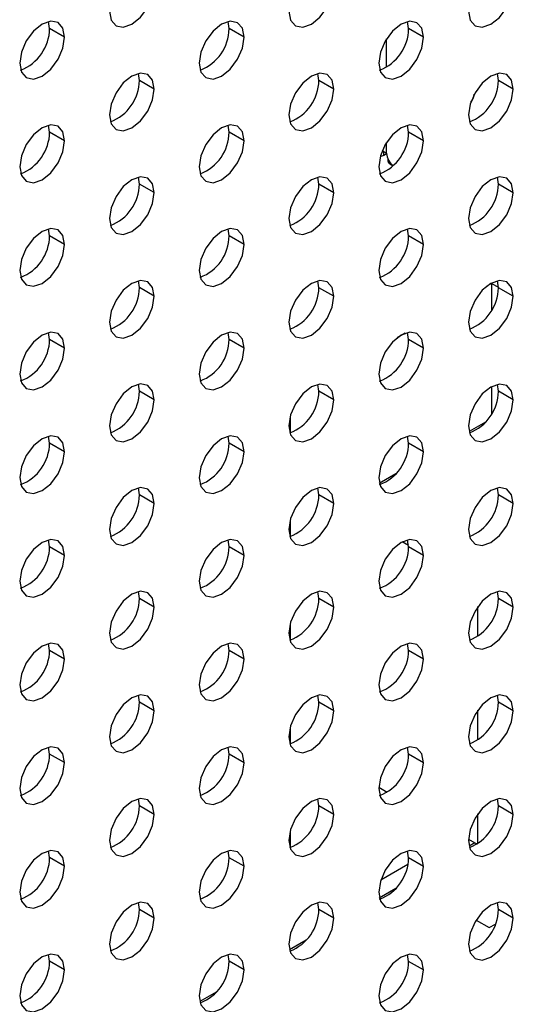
# Model space of a CAD drawing. Header units: millimetres. Extents: x 0 to 1118, y 0 to 864.
# Tile 396 of 438: x 1040 to 1042.34, y 680.58 to 685.23. Entities that reach past the tile are written whole.
import ezdxf

# ---------------------------------------------------------------- set-up
doc = ezdxf.new("R2010")
doc.units = ezdxf.units.MM

msp = doc.modelspace()

# ---------------------------------------------------------------- linework, layer by layer
at = {"color": 7, "linetype": 'Continuous', "lineweight": 25}
for p, q in [((1040.1459, 685.1879), (1040.1413, 685.2208)), ((1040.9944, 685.1878), (1040.9899, 685.2208)), ((1041.843, 685.1877), (1041.8384, 685.2207)), ((1040.2166, 685.1471), (1040.1459, 685.1879)), ((1041.0652, 685.147), (1040.9944, 685.1878)), ((1041.9137, 685.1469), (1041.843, 685.1877)), ((1041.7387, 685.0051), (1041.7387, 685.139)), ((1040.5702, 684.9429), (1040.5656, 684.9758)), ((1041.4187, 684.9428), (1041.4141, 684.9758)), ((1042.2672, 684.9427), (1042.2627, 684.9757)), ((1040.6409, 684.9021), (1040.5702, 684.9429)), ((1041.4894, 684.902), (1041.4187, 684.9428)), ((1042.3379, 684.9019), (1042.2672, 684.9427)), ((1040.1459, 684.698), (1040.1413, 684.7309)), ((1040.9944, 684.6979), (1040.9899, 684.7308)), ((1041.843, 684.6978), (1041.8384, 684.7308)), ((1040.2166, 684.6572), (1040.1459, 684.698)), ((1041.0652, 684.6571), (1040.9944, 684.6979)), ((1041.9137, 684.657), (1041.843, 684.6978)), ((1041.7387, 684.5985), (1041.7387, 684.649)), ((1041.7387, 684.5985), (1041.7183, 684.6103)), ((1041.7263, 684.5893), (1041.7387, 684.5965)), ((1041.7452, 684.5711), (1041.7452, 684.5611)), ((1041.754, 684.5489), (1041.7702, 684.5395)), ((1040.5702, 684.453), (1040.5656, 684.4859)), ((1040.6409, 684.4122), (1040.5702, 684.453)), ((1041.4187, 684.4529), (1041.4141, 684.4858)), ((1041.4894, 684.4121), (1041.4187, 684.4529)), ((1042.2672, 684.4528), (1042.2627, 684.4857)), ((1042.3379, 684.412), (1042.2672, 684.4528)), ((1040.1459, 684.2081), (1040.1413, 684.241)), ((1040.9944, 684.208), (1040.9899, 684.2409)), ((1041.843, 684.2079), (1041.8384, 684.2408)), ((1040.2166, 684.1672), (1040.1459, 684.2081)), ((1041.0652, 684.1672), (1040.9944, 684.208)), ((1041.9137, 684.1671), (1041.843, 684.2079)), ((1040.5702, 683.9631), (1040.5656, 683.996)), ((1041.4187, 683.963), (1041.4141, 683.9959)), ((1042.2354, 683.9834), (1042.2131, 683.9706)), ((1042.2354, 683.9834), (1042.2672, 683.9651)), ((1042.2354, 683.9834), (1042.2354, 683.8571)), ((1042.2672, 683.9629), (1042.2627, 683.9958)), ((1040.6409, 683.9222), (1040.5702, 683.9631)), ((1041.4894, 683.9222), (1041.4187, 683.963)), ((1042.3379, 683.9221), (1042.2672, 683.9629)), ((1040.1459, 683.7181), (1040.1413, 683.7511)), ((1040.9944, 683.7181), (1040.9899, 683.751)), ((1041.843, 683.718), (1041.8384, 683.7509)), ((1040.2166, 683.6773), (1040.1459, 683.7181)), ((1041.0652, 683.6772), (1040.9944, 683.7181)), ((1041.8264, 683.7473), (1041.7889, 683.7257)), ((1041.9137, 683.6772), (1041.843, 683.718)), ((1040.5702, 683.4731), (1040.5656, 683.5061)), ((1040.6409, 683.4323), (1040.5702, 683.4731)), ((1041.4187, 683.4731), (1041.4141, 683.506)), ((1041.4894, 683.4322), (1041.4187, 683.4731)), ((1042.2354, 683.4954), (1042.2354, 683.3671)), ((1042.2672, 683.473), (1042.2627, 683.5059)), ((1042.3379, 683.4322), (1042.2672, 683.473)), ((1041.283, 683.3529), (1041.283, 683.2771)), ((1042.2069, 683.3276), (1042.1288, 683.2825)), ((1040.1459, 683.2282), (1040.1413, 683.2611)), ((1040.9944, 683.2281), (1040.9899, 683.2611)), ((1041.843, 683.228), (1041.8384, 683.261)), ((1040.2166, 683.1874), (1040.1459, 683.2282)), ((1041.0652, 683.1873), (1040.9944, 683.2281)), ((1041.9137, 683.1872), (1041.843, 683.228)), ((1041.7826, 683.0827), (1041.7045, 683.0376)), ((1040.5702, 682.9832), (1040.5656, 683.0161)), ((1041.4187, 682.9831), (1041.4141, 683.0161)), ((1042.2672, 682.983), (1042.2627, 683.016)), ((1040.6409, 682.9424), (1040.5702, 682.9832)), ((1041.4894, 682.9423), (1041.4187, 682.9831)), ((1042.3379, 682.9422), (1042.2672, 682.983)), ((1041.283, 682.863), (1041.283, 682.7872)), ((1040.1459, 682.7383), (1040.1413, 682.7712)), ((1040.2166, 682.6975), (1040.1459, 682.7383)), ((1040.9944, 682.7382), (1040.9899, 682.7711)), ((1041.0652, 682.6974), (1040.9944, 682.7382)), ((1041.8428, 682.7446), (1041.8133, 682.7617)), ((1041.843, 682.7381), (1041.8384, 682.7711)), ((1041.9137, 682.6973), (1041.843, 682.7381)), ((1040.5702, 682.4933), (1040.5656, 682.5262)), ((1040.6409, 682.4525), (1040.5702, 682.4933)), ((1041.4187, 682.4932), (1041.4141, 682.5261)), ((1041.4894, 682.4524), (1041.4187, 682.4932)), ((1042.2672, 682.4931), (1042.2627, 682.5261)), ((1042.3379, 682.4523), (1042.2672, 682.4931)), ((1042.1705, 682.3152), (1042.1705, 682.4555)), ((1041.283, 682.373), (1041.283, 682.2973)), ((1040.1459, 682.2484), (1040.1413, 682.2813)), ((1040.9944, 682.2483), (1040.9899, 682.2812)), ((1041.843, 682.2482), (1041.8384, 682.2811)), ((1040.2166, 682.2075), (1040.1459, 682.2484)), ((1041.0652, 682.2075), (1040.9944, 682.2483)), ((1041.9137, 682.2074), (1041.843, 682.2482)), ((1040.5702, 682.0034), (1040.5656, 682.0363)), ((1041.4187, 682.0033), (1041.4141, 682.0362)), ((1042.2672, 682.0032), (1042.2627, 682.0361)), ((1040.6409, 681.9625), (1040.5702, 682.0034)), ((1041.4894, 681.9625), (1041.4187, 682.0033)), ((1042.3379, 681.9624), (1042.2672, 682.0032)), ((1042.1705, 681.8253), (1042.1705, 681.9655)), ((1041.283, 681.8831), (1041.283, 681.8073)), ((1040.1459, 681.7584), (1040.1413, 681.7914)), ((1040.2166, 681.7176), (1040.1459, 681.7584)), ((1040.9944, 681.7584), (1040.9899, 681.7913)), ((1041.0652, 681.7175), (1040.9944, 681.7584)), ((1041.843, 681.7583), (1041.8384, 681.7912)), ((1041.9137, 681.7175), (1041.843, 681.7583)), ((1041.7017, 681.6013), (1041.7423, 681.5778)), ((1040.5702, 681.5134), (1040.5656, 681.5464)), ((1041.4187, 681.5134), (1041.4141, 681.5463)), ((1042.2672, 681.5133), (1042.2627, 681.5462)), ((1040.6409, 681.4726), (1040.5702, 681.5134)), ((1041.4894, 681.4725), (1041.4187, 681.5134)), ((1042.1705, 681.3354), (1042.1705, 681.4756)), ((1042.3379, 681.4725), (1042.2672, 681.5133)), ((1041.283, 681.3932), (1041.283, 681.3174)), ((1042.126, 681.3564), (1042.1666, 681.3329)), ((1042.1565, 681.3387), (1042.1288, 681.3228)), ((1040.1459, 681.2685), (1040.1413, 681.3014)), ((1040.9944, 681.2684), (1040.9899, 681.3014)), ((1041.843, 681.2684), (1041.8384, 681.3013)), ((1040.2166, 681.2277), (1040.1459, 681.2685)), ((1041.0652, 681.2276), (1040.9944, 681.2684)), ((1041.8398, 681.2369), (1041.7116, 681.1628)), ((1041.9137, 681.2275), (1041.843, 681.2684)), ((1041.7825, 681.1228), (1041.7046, 681.0778)), ((1040.5702, 681.0235), (1040.5656, 681.0564)), ((1041.4187, 681.0234), (1041.4141, 681.0564)), ((1042.2672, 681.0233), (1042.2627, 681.0563)), ((1040.6409, 680.9827), (1040.5702, 681.0235)), ((1041.4894, 680.9826), (1041.4187, 681.0234)), ((1042.3379, 680.9825), (1042.2672, 681.0233)), ((1041.3582, 680.8779), (1041.2803, 680.8329)), ((1040.1459, 680.7786), (1040.1413, 680.8115)), ((1040.2166, 680.7378), (1040.1459, 680.7786)), ((1040.9944, 680.7785), (1040.9899, 680.8114)), ((1041.0652, 680.7377), (1040.9944, 680.7785)), ((1041.843, 680.7784), (1041.8384, 680.8114)), ((1041.9137, 680.7376), (1041.843, 680.7784)), ((1040.9339, 680.633), (1040.856, 680.588))]:
    msp.add_line(p, q, dxfattribs=at)
at = {"color": 8, "linetype": 'Continuous', "lineweight": 25}
for p, q in [((1041.7263, 684.5893), (1041.7263, 684.6057)), ((1041.754, 684.5489), (1041.754, 684.5561)), ((1042.1622, 680.9735), (1042.2243, 680.9376)), ((1042.2243, 680.9376), (1042.2531, 680.9542))]:
    msp.add_line(p, q, dxfattribs=at)
at = {"color": 7, "linetype": 'Continuous', "lineweight": 25, "flags": 128}
for points in [[(1040.4288, 685.2695), (1040.4368, 685.2273), (1040.4598, 685.2009), (1040.4942, 685.1942), (1040.5348, 685.2083), (1040.5754, 685.2411), (1040.6098, 685.2875), (1040.6328, 685.3405), (1040.6409, 685.392)], [(1041.2773, 685.2695), (1041.2854, 685.2273), (1041.3084, 685.2008), (1041.3428, 685.1941), (1041.3834, 685.2082), (1041.4239, 685.241), (1041.4584, 685.2874), (1041.4813, 685.3404), (1041.4894, 685.3919)], [(1042.1258, 685.2694), (1042.1339, 685.2272), (1042.1569, 685.2007), (1042.1913, 685.194), (1042.2319, 685.2081), (1042.2725, 685.2409), (1042.3069, 685.2873), (1042.3299, 685.3403), (1042.3379, 685.3918)], [(1040.2166, 685.1471), (1040.2086, 685.1893), (1040.1856, 685.2158), (1040.1511, 685.2224), (1040.1106, 685.2083), (1040.07, 685.1756), (1040.0356, 685.1292), (1040.0126, 685.0762), (1040.0045, 685.0246)], [(1041.0652, 685.147), (1041.0571, 685.1892), (1041.0341, 685.2157), (1040.9997, 685.2224), (1040.9591, 685.2083), (1040.9185, 685.1755), (1040.8841, 685.1291), (1040.8611, 685.0761), (1040.853, 685.0245)], [(1041.9137, 685.1469), (1041.9056, 685.1891), (1041.8826, 685.2156), (1041.8482, 685.2223), (1041.8076, 685.2082), (1041.767, 685.1754), (1041.7326, 685.129), (1041.7096, 685.076), (1041.7015, 685.0245)], [(1040.0045, 685.0246), (1040.0126, 684.9824), (1040.0356, 684.956), (1040.07, 684.9493), (1040.1106, 684.9634), (1040.1511, 684.9961), (1040.1856, 685.0425), (1040.2086, 685.0956), (1040.2166, 685.1471)], [(1040.853, 685.0245), (1040.8611, 684.9823), (1040.8841, 684.9559), (1040.9185, 684.9492), (1040.9591, 684.9633), (1040.9997, 684.996), (1041.0341, 685.0425), (1041.0571, 685.0955), (1041.0652, 685.147)], [(1041.7015, 685.0245), (1041.7096, 684.9823), (1041.7326, 684.9558), (1041.767, 684.9491), (1041.8076, 684.9632), (1041.8482, 684.996), (1041.8826, 685.0424), (1041.9056, 685.0954), (1041.9137, 685.1469)], [(1040.6409, 684.9021), (1040.6328, 684.9443), (1040.6098, 684.9708), (1040.5754, 684.9774), (1040.5348, 684.9633), (1040.4942, 684.9306), (1040.4598, 684.8842), (1040.4368, 684.8312), (1040.4288, 684.7796)], [(1041.4894, 684.902), (1041.4813, 684.9442), (1041.4584, 684.9707), (1041.4239, 684.9774), (1041.3834, 684.9633), (1041.3428, 684.9305), (1041.3084, 684.8841), (1041.2854, 684.8311), (1041.2773, 684.7795)], [(1042.3379, 684.9019), (1042.3299, 684.9441), (1042.3069, 684.9706), (1042.2725, 684.9773), (1042.2319, 684.9632), (1042.1913, 684.9304), (1042.1569, 684.884), (1042.1339, 684.831), (1042.1258, 684.7795)], [(1040.4288, 684.7796), (1040.4368, 684.7374), (1040.4598, 684.7109), (1040.4942, 684.7043), (1040.5348, 684.7184), (1040.5754, 684.7511), (1040.6098, 684.7975), (1040.6328, 684.8506), (1040.6409, 684.9021)], [(1041.2773, 684.7795), (1041.2854, 684.7373), (1041.3084, 684.7109), (1041.3428, 684.7042), (1041.3834, 684.7183), (1041.4239, 684.751), (1041.4584, 684.7975), (1041.4813, 684.8505), (1041.4894, 684.902)], [(1042.1258, 684.7795), (1042.1339, 684.7373), (1042.1569, 684.7108), (1042.1913, 684.7041), (1042.2319, 684.7182), (1042.2725, 684.751), (1042.3069, 684.7974), (1042.3299, 684.8504), (1042.3379, 684.9019)], [(1040.2166, 684.6572), (1040.2086, 684.6994), (1040.1856, 684.7258), (1040.1511, 684.7325), (1040.1106, 684.7184), (1040.07, 684.6857), (1040.0356, 684.6392), (1040.0126, 684.5862), (1040.0045, 684.5347)], [(1041.0652, 684.6571), (1041.0571, 684.6993), (1041.0341, 684.7258), (1040.9997, 684.7324), (1040.9591, 684.7183), (1040.9185, 684.6856), (1040.8841, 684.6392), (1040.8611, 684.5862), (1040.853, 684.5346)], [(1041.9137, 684.657), (1041.9056, 684.6992), (1041.8826, 684.7257), (1041.8482, 684.7324), (1041.8076, 684.7183), (1041.767, 684.6855), (1041.7326, 684.6391), (1041.7096, 684.5861), (1041.7015, 684.5345)], [(1040.0045, 684.5347), (1040.0126, 684.4925), (1040.0356, 684.466), (1040.07, 684.4593), (1040.1106, 684.4734), (1040.1511, 684.5062), (1040.1856, 684.5526), (1040.2086, 684.6056), (1040.2166, 684.6572)], [(1040.853, 684.5346), (1040.8611, 684.4924), (1040.8841, 684.4659), (1040.9185, 684.4593), (1040.9591, 684.4734), (1040.9997, 684.5061), (1041.0341, 684.5525), (1041.0571, 684.6055), (1041.0652, 684.6571)], [(1041.7015, 684.5345), (1041.7096, 684.4923), (1041.7326, 684.4659), (1041.767, 684.4592), (1041.8076, 684.4733), (1041.8482, 684.506), (1041.8826, 684.5525), (1041.9056, 684.6055), (1041.9137, 684.657)], [(1040.6409, 684.4122), (1040.6328, 684.4544), (1040.6098, 684.4808), (1040.5754, 684.4875), (1040.5348, 684.4734), (1040.4942, 684.4407), (1040.4598, 684.3942), (1040.4368, 684.3412), (1040.4288, 684.2897)], [(1041.4894, 684.4121), (1041.4813, 684.4543), (1041.4584, 684.4808), (1041.4239, 684.4874), (1041.3834, 684.4733), (1041.3428, 684.4406), (1041.3084, 684.3942), (1041.2854, 684.3412), (1041.2773, 684.2896)], [(1042.3379, 684.412), (1042.3299, 684.4542), (1042.3069, 684.4807), (1042.2725, 684.4874), (1042.2319, 684.4733), (1042.1913, 684.4405), (1042.1569, 684.3941), (1042.1339, 684.3411), (1042.1258, 684.2895)], [(1040.4288, 684.2897), (1040.4368, 684.2475), (1040.4598, 684.221), (1040.4942, 684.2143), (1040.5348, 684.2284), (1040.5754, 684.2612), (1040.6098, 684.3076), (1040.6328, 684.3606), (1040.6409, 684.4122)], [(1041.2773, 684.2896), (1041.2854, 684.2474), (1041.3084, 684.2209), (1041.3428, 684.2143), (1041.3834, 684.2284), (1041.4239, 684.2611), (1041.4584, 684.3075), (1041.4813, 684.3605), (1041.4894, 684.4121)], [(1042.1258, 684.2895), (1042.1339, 684.2473), (1042.1569, 684.2209), (1042.1913, 684.2142), (1042.2319, 684.2283), (1042.2725, 684.261), (1042.3069, 684.3075), (1042.3299, 684.3605), (1042.3379, 684.412)], [(1040.2166, 684.1672), (1040.2086, 684.2094), (1040.1856, 684.2359), (1040.1511, 684.2426), (1040.1106, 684.2285), (1040.07, 684.1957), (1040.0356, 684.1493), (1040.0126, 684.0963), (1040.0045, 684.0448)], [(1041.0652, 684.1672), (1041.0571, 684.2094), (1041.0341, 684.2358), (1040.9997, 684.2425), (1040.9591, 684.2284), (1040.9185, 684.1957), (1040.8841, 684.1492), (1040.8611, 684.0962), (1040.853, 684.0447)], [(1041.9137, 684.1671), (1041.9056, 684.2093), (1041.8826, 684.2358), (1041.8482, 684.2424), (1041.8076, 684.2283), (1041.767, 684.1956), (1041.7326, 684.1492), (1041.7096, 684.0961), (1041.7015, 684.0446)], [(1040.0045, 684.0448), (1040.0126, 684.0026), (1040.0356, 683.9761), (1040.07, 683.9694), (1040.1106, 683.9835), (1040.1511, 684.0163), (1040.1856, 684.0627), (1040.2086, 684.1157), (1040.2166, 684.1672)], [(1040.853, 684.0447), (1040.8611, 684.0025), (1040.8841, 683.976), (1040.9185, 683.9693), (1040.9591, 683.9834), (1040.9997, 684.0162), (1041.0341, 684.0626), (1041.0571, 684.1156), (1041.0652, 684.1672)], [(1041.7015, 684.0446), (1041.7096, 684.0024), (1041.7326, 683.9759), (1041.767, 683.9693), (1041.8076, 683.9834), (1041.8482, 684.0161), (1041.8826, 684.0625), (1041.9056, 684.1155), (1041.9137, 684.1671)], [(1040.6409, 683.9222), (1040.6328, 683.9644), (1040.6098, 683.9909), (1040.5754, 683.9976), (1040.5348, 683.9835), (1040.4942, 683.9507), (1040.4598, 683.9043), (1040.4368, 683.8513), (1040.4288, 683.7998)], [(1041.4894, 683.9222), (1041.4813, 683.9644), (1041.4584, 683.9908), (1041.4239, 683.9975), (1041.3834, 683.9834), (1041.3428, 683.9507), (1041.3084, 683.9042), (1041.2854, 683.8512), (1041.2773, 683.7997)], [(1042.3379, 683.9221), (1042.3299, 683.9643), (1042.3069, 683.9907), (1042.2725, 683.9974), (1042.2319, 683.9833), (1042.1913, 683.9506), (1042.1569, 683.9042), (1042.1339, 683.8511), (1042.1258, 683.7996)], [(1040.4288, 683.7998), (1040.4368, 683.7576), (1040.4598, 683.7311), (1040.4942, 683.7244), (1040.5348, 683.7385), (1040.5754, 683.7713), (1040.6098, 683.8177), (1040.6328, 683.8707), (1040.6409, 683.9222)], [(1041.2773, 683.7997), (1041.2854, 683.7575), (1041.3084, 683.731), (1041.3428, 683.7243), (1041.3834, 683.7384), (1041.4239, 683.7712), (1041.4584, 683.8176), (1041.4813, 683.8706), (1041.4894, 683.9222)], [(1042.1258, 683.7996), (1042.1339, 683.7574), (1042.1569, 683.7309), (1042.1913, 683.7243), (1042.2319, 683.7384), (1042.2725, 683.7711), (1042.3069, 683.8175), (1042.3299, 683.8705), (1042.3379, 683.9221)], [(1040.2166, 683.6773), (1040.2086, 683.7195), (1040.1856, 683.746), (1040.1511, 683.7527), (1040.1106, 683.7386), (1040.07, 683.7058), (1040.0356, 683.6594), (1040.0126, 683.6064), (1040.0045, 683.5549)], [(1041.0652, 683.6772), (1041.0571, 683.7194), (1041.0341, 683.7459), (1040.9997, 683.7526), (1040.9591, 683.7385), (1040.9185, 683.7057), (1040.8841, 683.6593), (1040.8611, 683.6063), (1040.853, 683.5548)], [(1041.9137, 683.6772), (1041.9056, 683.7194), (1041.8826, 683.7458), (1041.8482, 683.7525), (1041.8076, 683.7384), (1041.767, 683.7056), (1041.7326, 683.6592), (1041.7096, 683.6062), (1041.7015, 683.5547)], [(1040.0045, 683.5549), (1040.0126, 683.5126), (1040.0356, 683.4862), (1040.07, 683.4795), (1040.1106, 683.4936), (1040.1511, 683.5264), (1040.1856, 683.5728), (1040.2086, 683.6258), (1040.2166, 683.6773)], [(1040.853, 683.5548), (1040.8611, 683.5126), (1040.8841, 683.4861), (1040.9185, 683.4794), (1040.9591, 683.4935), (1040.9997, 683.5263), (1041.0341, 683.5727), (1041.0571, 683.6257), (1041.0652, 683.6772)], [(1041.7015, 683.5547), (1041.7096, 683.5125), (1041.7326, 683.486), (1041.767, 683.4793), (1041.8076, 683.4934), (1041.8482, 683.5262), (1041.8826, 683.5726), (1041.9056, 683.6256), (1041.9137, 683.6772)], [(1040.6409, 683.4323), (1040.6328, 683.4745), (1040.6098, 683.501), (1040.5754, 683.5077), (1040.5348, 683.4936), (1040.4942, 683.4608), (1040.4598, 683.4144), (1040.4368, 683.3614), (1040.4288, 683.3098)], [(1041.4894, 683.4322), (1041.4813, 683.4744), (1041.4584, 683.5009), (1041.4239, 683.5076), (1041.3834, 683.4935), (1041.3428, 683.4607), (1041.3084, 683.4143), (1041.2854, 683.3613), (1041.2773, 683.3098)], [(1042.3379, 683.4322), (1042.3299, 683.4744), (1042.3069, 683.5008), (1042.2725, 683.5075), (1042.2319, 683.4934), (1042.1913, 683.4606), (1042.1569, 683.4142), (1042.1339, 683.3612), (1042.1258, 683.3097)], [(1040.4288, 683.3098), (1040.4368, 683.2676), (1040.4598, 683.2412), (1040.4942, 683.2345), (1040.5348, 683.2486), (1040.5754, 683.2814), (1040.6098, 683.3278), (1040.6328, 683.3808), (1040.6409, 683.4323)], [(1041.2773, 683.3098), (1041.2854, 683.2676), (1041.3084, 683.2411), (1041.3428, 683.2344), (1041.3834, 683.2485), (1041.4239, 683.2813), (1041.4584, 683.3277), (1041.4813, 683.3807), (1041.4894, 683.4322)], [(1042.1258, 683.3097), (1042.1339, 683.2675), (1042.1569, 683.241), (1042.1913, 683.2343), (1042.2319, 683.2484), (1042.2725, 683.2812), (1042.3069, 683.3276), (1042.3299, 683.3806), (1042.3379, 683.4322)], [(1040.2166, 683.1874), (1040.2086, 683.2296), (1040.1856, 683.2561), (1040.1511, 683.2627), (1040.1106, 683.2486), (1040.07, 683.2159), (1040.0356, 683.1695), (1040.0126, 683.1165), (1040.0045, 683.0649)], [(1041.0652, 683.1873), (1041.0571, 683.2295), (1041.0341, 683.256), (1040.9997, 683.2627), (1040.9591, 683.2486), (1040.9185, 683.2158), (1040.8841, 683.1694), (1040.8611, 683.1164), (1040.853, 683.0648)], [(1041.9137, 683.1872), (1041.9056, 683.2294), (1041.8826, 683.2559), (1041.8482, 683.2626), (1041.8076, 683.2485), (1041.767, 683.2157), (1041.7326, 683.1693), (1041.7096, 683.1163), (1041.7015, 683.0648)], [(1040.0045, 683.0649), (1040.0126, 683.0227), (1040.0356, 682.9963), (1040.07, 682.9896), (1040.1106, 683.0037), (1040.1511, 683.0364), (1040.1856, 683.0828), (1040.2086, 683.1359), (1040.2166, 683.1874)], [(1040.853, 683.0648), (1040.8611, 683.0226), (1040.8841, 682.9962), (1040.9185, 682.9895), (1040.9591, 683.0036), (1040.9997, 683.0364), (1041.0341, 683.0828), (1041.0571, 683.1358), (1041.0652, 683.1873)], [(1041.7015, 683.0648), (1041.7096, 683.0226), (1041.7326, 682.9961), (1041.767, 682.9894), (1041.8076, 683.0035), (1041.8482, 683.0363), (1041.8826, 683.0827), (1041.9056, 683.1357), (1041.9137, 683.1872)], [(1040.6409, 682.9424), (1040.6328, 682.9846), (1040.6098, 683.0111), (1040.5754, 683.0177), (1040.5348, 683.0036), (1040.4942, 682.9709), (1040.4598, 682.9245), (1040.4368, 682.8715), (1040.4288, 682.8199)], [(1041.4894, 682.9423), (1041.4813, 682.9845), (1041.4584, 683.011), (1041.4239, 683.0177), (1041.3834, 683.0036), (1041.3428, 682.9708), (1041.3084, 682.9244), (1041.2854, 682.8714), (1041.2773, 682.8198)], [(1042.3379, 682.9422), (1042.3299, 682.9844), (1042.3069, 683.0109), (1042.2725, 683.0176), (1042.2319, 683.0035), (1042.1913, 682.9707), (1042.1569, 682.9243), (1042.1339, 682.8713), (1042.1258, 682.8198)], [(1040.4288, 682.8199), (1040.4368, 682.7777), (1040.4598, 682.7513), (1040.4942, 682.7446), (1040.5348, 682.7587), (1040.5754, 682.7914), (1040.6098, 682.8378), (1040.6328, 682.8909), (1040.6409, 682.9424)], [(1041.2773, 682.8198), (1041.2854, 682.7776), (1041.3084, 682.7512), (1041.3428, 682.7445), (1041.3834, 682.7586), (1041.4239, 682.7913), (1041.4584, 682.8378), (1041.4813, 682.8908), (1041.4894, 682.9423)], [(1042.1258, 682.8198), (1042.1339, 682.7776), (1042.1569, 682.7511), (1042.1913, 682.7444), (1042.2319, 682.7585), (1042.2725, 682.7913), (1042.3069, 682.8377), (1042.3299, 682.8907), (1042.3379, 682.9422)], [(1040.2166, 682.6975), (1040.2086, 682.7397), (1040.1856, 682.7661), (1040.1511, 682.7728), (1040.1106, 682.7587), (1040.07, 682.726), (1040.0356, 682.6795), (1040.0126, 682.6265), (1040.0045, 682.575)], [(1041.0652, 682.6974), (1041.0571, 682.7396), (1041.0341, 682.7661), (1040.9997, 682.7727), (1040.9591, 682.7586), (1040.9185, 682.7259), (1040.8841, 682.6795), (1040.8611, 682.6265), (1040.853, 682.5749)], [(1041.9137, 682.6973), (1041.9056, 682.7395), (1041.8826, 682.766), (1041.8482, 682.7727), (1041.8076, 682.7586), (1041.767, 682.7258), (1041.7326, 682.6794), (1041.7096, 682.6264), (1041.7015, 682.5748)], [(1040.0045, 682.575), (1040.0126, 682.5328), (1040.0356, 682.5063), (1040.07, 682.4996), (1040.1106, 682.5138), (1040.1511, 682.5465), (1040.1856, 682.5929), (1040.2086, 682.6459), (1040.2166, 682.6975)], [(1040.853, 682.5749), (1040.8611, 682.5327), (1040.8841, 682.5062), (1040.9185, 682.4996), (1040.9591, 682.5137), (1040.9997, 682.5464), (1041.0341, 682.5928), (1041.0571, 682.6459), (1041.0652, 682.6974)], [(1041.7015, 682.5748), (1041.7096, 682.5326), (1041.7326, 682.5062), (1041.767, 682.4995), (1041.8076, 682.5136), (1041.8482, 682.5463), (1041.8826, 682.5928), (1041.9056, 682.6458), (1041.9137, 682.6973)], [(1040.6409, 682.4525), (1040.6328, 682.4947), (1040.6098, 682.5211), (1040.5754, 682.5278), (1040.5348, 682.5137), (1040.4942, 682.481), (1040.4598, 682.4345), (1040.4368, 682.3815), (1040.4288, 682.33)], [(1041.4894, 682.4524), (1041.4813, 682.4946), (1041.4584, 682.5211), (1041.4239, 682.5277), (1041.3834, 682.5136), (1041.3428, 682.4809), (1041.3084, 682.4345), (1041.2854, 682.3815), (1041.2773, 682.3299)], [(1042.3379, 682.4523), (1042.3299, 682.4945), (1042.3069, 682.521), (1042.2725, 682.5277), (1042.2319, 682.5136), (1042.1913, 682.4808), (1042.1569, 682.4344), (1042.1339, 682.3814), (1042.1258, 682.3298)], [(1040.4288, 682.33), (1040.4368, 682.2878), (1040.4598, 682.2613), (1040.4942, 682.2546), (1040.5348, 682.2687), (1040.5754, 682.3015), (1040.6098, 682.3479), (1040.6328, 682.4009), (1040.6409, 682.4525)], [(1041.2773, 682.3299), (1041.2854, 682.2877), (1041.3084, 682.2612), (1041.3428, 682.2546), (1041.3834, 682.2687), (1041.4239, 682.3014), (1041.4584, 682.3478), (1041.4813, 682.4008), (1041.4894, 682.4524)], [(1042.1258, 682.3298), (1042.1339, 682.2876), (1042.1569, 682.2612), (1042.1913, 682.2545), (1042.2319, 682.2686), (1042.2725, 682.3013), (1042.3069, 682.3478), (1042.3299, 682.4008), (1042.3379, 682.4523)], [(1040.2166, 682.2075), (1040.2086, 682.2497), (1040.1856, 682.2762), (1040.1511, 682.2829), (1040.1106, 682.2688), (1040.07, 682.236), (1040.0356, 682.1896), (1040.0126, 682.1366), (1040.0045, 682.0851)], [(1041.0652, 682.2075), (1041.0571, 682.2497), (1041.0341, 682.2761), (1040.9997, 682.2828), (1040.9591, 682.2687), (1040.9185, 682.236), (1040.8841, 682.1895), (1040.8611, 682.1365), (1040.853, 682.085)], [(1041.9137, 682.2074), (1041.9056, 682.2496), (1041.8826, 682.2761), (1041.8482, 682.2827), (1041.8076, 682.2686), (1041.767, 682.2359), (1041.7326, 682.1895), (1041.7096, 682.1365), (1041.7015, 682.0849)], [(1040.0045, 682.0851), (1040.0126, 682.0429), (1040.0356, 682.0164), (1040.07, 682.0097), (1040.1106, 682.0238), (1040.1511, 682.0566), (1040.1856, 682.103), (1040.2086, 682.156), (1040.2166, 682.2075)], [(1040.853, 682.085), (1040.8611, 682.0428), (1040.8841, 682.0163), (1040.9185, 682.0096), (1040.9591, 682.0237), (1040.9997, 682.0565), (1041.0341, 682.1029), (1041.0571, 682.1559), (1041.0652, 682.2075)], [(1041.7015, 682.0849), (1041.7096, 682.0427), (1041.7326, 682.0162), (1041.767, 682.0096), (1041.8076, 682.0237), (1041.8482, 682.0564), (1041.8826, 682.1028), (1041.9056, 682.1558), (1041.9137, 682.2074)], [(1040.6409, 681.9625), (1040.6328, 682.0047), (1040.6098, 682.0312), (1040.5754, 682.0379), (1040.5348, 682.0238), (1040.4942, 681.991), (1040.4598, 681.9446), (1040.4368, 681.8916), (1040.4288, 681.8401)], [(1041.4894, 681.9625), (1041.4813, 682.0047), (1041.4584, 682.0311), (1041.4239, 682.0378), (1041.3834, 682.0237), (1041.3428, 681.991), (1041.3084, 681.9445), (1041.2854, 681.8915), (1041.2773, 681.84)], [(1042.3379, 681.9624), (1042.3299, 682.0046), (1042.3069, 682.0311), (1042.2725, 682.0377), (1042.2319, 682.0236), (1042.1913, 681.9909), (1042.1569, 681.9445), (1042.1339, 681.8914), (1042.1258, 681.8399)], [(1040.4288, 681.8401), (1040.4368, 681.7979), (1040.4598, 681.7714), (1040.4942, 681.7647), (1040.5348, 681.7788), (1040.5754, 681.8116), (1040.6098, 681.858), (1040.6328, 681.911), (1040.6409, 681.9625)], [(1041.2773, 681.84), (1041.2854, 681.7978), (1041.3084, 681.7713), (1041.3428, 681.7646), (1041.3834, 681.7787), (1041.4239, 681.8115), (1041.4584, 681.8579), (1041.4813, 681.9109), (1041.4894, 681.9625)], [(1042.1258, 681.8399), (1042.1339, 681.7977), (1042.1569, 681.7712), (1042.1913, 681.7646), (1042.2319, 681.7787), (1042.2725, 681.8114), (1042.3069, 681.8578), (1042.3299, 681.9108), (1042.3379, 681.9624)], [(1040.2166, 681.7176), (1040.2086, 681.7598), (1040.1856, 681.7863), (1040.1511, 681.793), (1040.1106, 681.7789), (1040.07, 681.7461), (1040.0356, 681.6997), (1040.0126, 681.6467), (1040.0045, 681.5952)], [(1041.0652, 681.7175), (1041.0571, 681.7597), (1041.0341, 681.7862), (1040.9997, 681.7929), (1040.9591, 681.7788), (1040.9185, 681.746), (1040.8841, 681.6996), (1040.8611, 681.6466), (1040.853, 681.5951)], [(1041.9137, 681.7175), (1041.9056, 681.7597), (1041.8826, 681.7861), (1041.8482, 681.7928), (1041.8076, 681.7787), (1041.767, 681.746), (1041.7326, 681.6995), (1041.7096, 681.6465), (1041.7015, 681.595)], [(1040.0045, 681.5952), (1040.0126, 681.5529), (1040.0356, 681.5265), (1040.07, 681.5198), (1040.1106, 681.5339), (1040.1511, 681.5667), (1040.1856, 681.6131), (1040.2086, 681.6661), (1040.2166, 681.7176)], [(1040.853, 681.5951), (1040.8611, 681.5529), (1040.8841, 681.5264), (1040.9185, 681.5197), (1040.9591, 681.5338), (1040.9997, 681.5666), (1041.0341, 681.613), (1041.0571, 681.666), (1041.0652, 681.7175)], [(1041.7015, 681.595), (1041.7096, 681.5528), (1041.7326, 681.5263), (1041.767, 681.5196), (1041.8076, 681.5337), (1041.8482, 681.5665), (1041.8826, 681.6129), (1041.9056, 681.6659), (1041.9137, 681.7175)], [(1040.6409, 681.4726), (1040.6328, 681.5148), (1040.6098, 681.5413), (1040.5754, 681.548), (1040.5348, 681.5339), (1040.4942, 681.5011), (1040.4598, 681.4547), (1040.4368, 681.4017), (1040.4288, 681.3502)], [(1041.4894, 681.4725), (1041.4813, 681.5147), (1041.4584, 681.5412), (1041.4239, 681.5479), (1041.3834, 681.5338), (1041.3428, 681.501), (1041.3084, 681.4546), (1041.2854, 681.4016), (1041.2773, 681.3501)], [(1042.3379, 681.4725), (1042.3299, 681.5147), (1042.3069, 681.5411), (1042.2725, 681.5478), (1042.2319, 681.5337), (1042.1913, 681.5009), (1042.1569, 681.4545), (1042.1339, 681.4015), (1042.1258, 681.35)], [(1040.4288, 681.3502), (1040.4368, 681.3079), (1040.4598, 681.2815), (1040.4942, 681.2748), (1040.5348, 681.2889), (1040.5754, 681.3217), (1040.6098, 681.3681), (1040.6328, 681.4211), (1040.6409, 681.4726)], [(1041.2773, 681.3501), (1041.2854, 681.3079), (1041.3084, 681.2814), (1041.3428, 681.2747), (1041.3834, 681.2888), (1041.4239, 681.3216), (1041.4584, 681.368), (1041.4813, 681.421), (1041.4894, 681.4725)], [(1042.1258, 681.35), (1042.1339, 681.3078), (1042.1569, 681.2813), (1042.1913, 681.2746), (1042.2319, 681.2887), (1042.2725, 681.3215), (1042.3069, 681.3679), (1042.3299, 681.4209), (1042.3379, 681.4725)], [(1040.2166, 681.2277), (1040.2086, 681.2699), (1040.1856, 681.2964), (1040.1511, 681.303), (1040.1106, 681.2889), (1040.07, 681.2562), (1040.0356, 681.2098), (1040.0126, 681.1568), (1040.0045, 681.1052)], [(1041.0652, 681.2276), (1041.0571, 681.2698), (1041.0341, 681.2963), (1040.9997, 681.303), (1040.9591, 681.2889), (1040.9185, 681.2561), (1040.8841, 681.2097), (1040.8611, 681.1567), (1040.853, 681.1051)], [(1041.9137, 681.2275), (1041.9056, 681.2697), (1041.8826, 681.2962), (1041.8482, 681.3029), (1041.8076, 681.2888), (1041.767, 681.256), (1041.7326, 681.2096), (1041.7096, 681.1566), (1041.7015, 681.1051)], [(1040.0045, 681.1052), (1040.0126, 681.063), (1040.0356, 681.0366), (1040.07, 681.0299), (1040.1106, 681.044), (1040.1511, 681.0767), (1040.1856, 681.1231), (1040.2086, 681.1762), (1040.2166, 681.2277)], [(1040.853, 681.1051), (1040.8611, 681.0629), (1040.8841, 681.0365), (1040.9185, 681.0298), (1040.9591, 681.0439), (1040.9997, 681.0767), (1041.0341, 681.1231), (1041.0571, 681.1761), (1041.0652, 681.2276)], [(1041.7015, 681.1051), (1041.7096, 681.0629), (1041.7326, 681.0364), (1041.767, 681.0297), (1041.8076, 681.0438), (1041.8482, 681.0766), (1041.8826, 681.123), (1041.9056, 681.176), (1041.9137, 681.2275)], [(1040.6409, 680.9827), (1040.6328, 681.0249), (1040.6098, 681.0514), (1040.5754, 681.058), (1040.5348, 681.0439), (1040.4942, 681.0112), (1040.4598, 680.9648), (1040.4368, 680.9118), (1040.4288, 680.8602)], [(1041.4894, 680.9826), (1041.4813, 681.0248), (1041.4584, 681.0513), (1041.4239, 681.058), (1041.3834, 681.0439), (1041.3428, 681.0111), (1041.3084, 680.9647), (1041.2854, 680.9117), (1041.2773, 680.8601)], [(1042.3379, 680.9825), (1042.3299, 681.0247), (1042.3069, 681.0512), (1042.2725, 681.0579), (1042.2319, 681.0438), (1042.1913, 681.011), (1042.1569, 680.9646), (1042.1339, 680.9116), (1042.1258, 680.8601)], [(1040.4288, 680.8602), (1040.4368, 680.818), (1040.4598, 680.7916), (1040.4942, 680.7849), (1040.5348, 680.799), (1040.5754, 680.8317), (1040.6098, 680.8781), (1040.6328, 680.9312), (1040.6409, 680.9827)], [(1041.2773, 680.8601), (1041.2854, 680.8179), (1041.3084, 680.7915), (1041.3428, 680.7848), (1041.3834, 680.7989), (1041.4239, 680.8317), (1041.4584, 680.8781), (1041.4813, 680.9311), (1041.4894, 680.9826)], [(1042.1258, 680.8601), (1042.1339, 680.8179), (1042.1569, 680.7914), (1042.1913, 680.7847), (1042.2319, 680.7988), (1042.2725, 680.8316), (1042.3069, 680.878), (1042.3299, 680.931), (1042.3379, 680.9825)], [(1040.2166, 680.7378), (1040.2086, 680.78), (1040.1856, 680.8064), (1040.1511, 680.8131), (1040.1106, 680.799), (1040.07, 680.7663), (1040.0356, 680.7198), (1040.0126, 680.6668), (1040.0045, 680.6153)], [(1041.0652, 680.7377), (1041.0571, 680.7799), (1041.0341, 680.8064), (1040.9997, 680.813), (1040.9591, 680.7989), (1040.9185, 680.7662), (1040.8841, 680.7198), (1040.8611, 680.6668), (1040.853, 680.6152)], [(1041.9137, 680.7376), (1041.9056, 680.7798), (1041.8826, 680.8063), (1041.8482, 680.813), (1041.8076, 680.7989), (1041.767, 680.7661), (1041.7326, 680.7197), (1041.7096, 680.6667), (1041.7015, 680.6151)], [(1040.0045, 680.6153), (1040.0126, 680.5731), (1040.0356, 680.5466), (1040.07, 680.5399), (1040.1106, 680.5541), (1040.1511, 680.5868), (1040.1856, 680.6332), (1040.2086, 680.6862), (1040.2166, 680.7378)], [(1040.853, 680.6152), (1040.8611, 680.573), (1040.8841, 680.5466), (1040.9185, 680.5399), (1040.9591, 680.554), (1040.9997, 680.5867), (1041.0341, 680.6331), (1041.0571, 680.6862), (1041.0652, 680.7377)], [(1041.7015, 680.6151), (1041.7096, 680.5729), (1041.7326, 680.5465), (1041.767, 680.5398), (1041.8076, 680.5539), (1041.8482, 680.5866), (1041.8826, 680.6331), (1041.9056, 680.6861), (1041.9137, 680.7376)]]:
    msp.add_lwpolyline(points, dxfattribs=at)
at = {"color": 7, "linetype": 'Continuous', "lineweight": 25}
for centre, radius, start, end in [((1039.9334, 685.1903), 0.2125, 290.8517, 359.3594), ((1040.782, 685.1902), 0.2125, 290.8517, 359.3594), ((1041.6305, 685.1901), 0.2125, 290.8517, 359.3594), ((1040.3577, 684.9453), 0.2125, 290.8517, 359.3594), ((1041.2062, 684.9452), 0.2125, 290.8517, 359.3594), ((1042.0547, 684.9451), 0.2125, 290.8517, 359.3594), ((1039.9334, 684.7004), 0.2125, 290.8517, 359.3594), ((1040.782, 684.7003), 0.2125, 290.8517, 359.3594), ((1041.6305, 684.7002), 0.2125, 290.8517, 359.3594), ((1041.7064, 684.6264), 0.042, 273.7263, 298.2386), ((1041.8163, 684.6024), 0.0778, 182.8055, 233.7383), ((1041.7602, 684.5626), 0.0151, 185.6948, 245.6253), ((1040.3577, 684.4554), 0.2125, 290.8517, 359.3594), ((1041.2062, 684.4553), 0.2125, 290.8517, 359.3594), ((1042.0547, 684.4552), 0.2125, 290.8517, 359.3594), ((1039.9334, 684.2104), 0.2125, 290.8517, 359.3594), ((1040.782, 684.2104), 0.2125, 290.8517, 359.3594), ((1041.6305, 684.2103), 0.2125, 290.8517, 359.3594), ((1040.3577, 683.9654), 0.2125, 290.8517, 359.3594), ((1041.2062, 683.9654), 0.2125, 290.8517, 359.3594), ((1042.0547, 683.9653), 0.2125, 290.8517, 359.3594), ((1039.9334, 683.7205), 0.2125, 290.8517, 359.3594), ((1040.782, 683.7204), 0.2125, 290.8517, 359.3594), ((1041.6305, 683.7203), 0.2125, 290.8517, 359.3594), ((1040.3577, 683.4755), 0.2125, 290.8517, 359.3594), ((1041.2062, 683.4754), 0.2125, 290.8517, 359.3594), ((1042.0547, 683.4753), 0.2125, 290.8517, 359.3594), ((1039.9334, 683.2306), 0.2125, 290.8517, 359.3594), ((1040.782, 683.2305), 0.2125, 290.8517, 359.3594), ((1041.6305, 683.2304), 0.2125, 290.8517, 359.3594), ((1040.3577, 682.9856), 0.2125, 290.8517, 359.3594), ((1041.2062, 682.9855), 0.2125, 290.8517, 359.3594), ((1042.0547, 682.9854), 0.2125, 290.8517, 359.3594), ((1039.9334, 682.7407), 0.2125, 290.8517, 359.3594), ((1040.782, 682.7406), 0.2125, 290.8517, 359.3594), ((1041.6305, 682.7405), 0.2125, 290.8517, 359.3594), ((1040.3577, 682.4957), 0.2125, 290.8517, 359.3594), ((1041.2062, 682.4956), 0.2125, 290.8517, 359.3594), ((1042.0547, 682.4955), 0.2125, 290.8517, 359.3594), ((1039.9334, 682.2507), 0.2125, 290.8517, 359.3594), ((1040.782, 682.2507), 0.2125, 290.8517, 359.3594), ((1041.6305, 682.2506), 0.2125, 290.8517, 359.3594), ((1040.3577, 682.0057), 0.2125, 290.8517, 359.3594), ((1041.2062, 682.0057), 0.2125, 290.8517, 359.3594), ((1042.0547, 682.0056), 0.2125, 290.8517, 359.3594), ((1039.9334, 681.7608), 0.2125, 290.8517, 359.3594), ((1040.782, 681.7607), 0.2125, 290.8517, 359.3594), ((1041.6305, 681.7607), 0.2125, 290.8517, 359.3594), ((1040.3577, 681.5158), 0.2125, 290.8517, 359.3594), ((1041.2062, 681.5157), 0.2125, 290.8517, 359.3594), ((1042.0547, 681.5156), 0.2125, 290.8517, 359.3594), ((1039.9334, 681.2709), 0.2125, 290.8517, 359.3594), ((1040.782, 681.2708), 0.2125, 290.8517, 359.3594), ((1041.6305, 681.2707), 0.2125, 290.8517, 359.3594), ((1040.3577, 681.0259), 0.2125, 290.8517, 359.3594), ((1041.2062, 681.0258), 0.2125, 290.8517, 359.3594), ((1042.0547, 681.0257), 0.2125, 290.8517, 359.3594), ((1039.9334, 680.781), 0.2125, 290.8517, 359.3594), ((1040.782, 680.7809), 0.2125, 290.8517, 359.3594), ((1041.6305, 680.7808), 0.2125, 290.8517, 359.3594)]:
    msp.add_arc(centre, radius, start, end, dxfattribs=at)
at = {"color": 8, "linetype": 'Continuous', "lineweight": 25}
msp.add_arc((1042.0908, 684.8818), 0.0624, 317.0559, 355.7663, dxfattribs=at)

doc.saveas('drawing.dxf')
